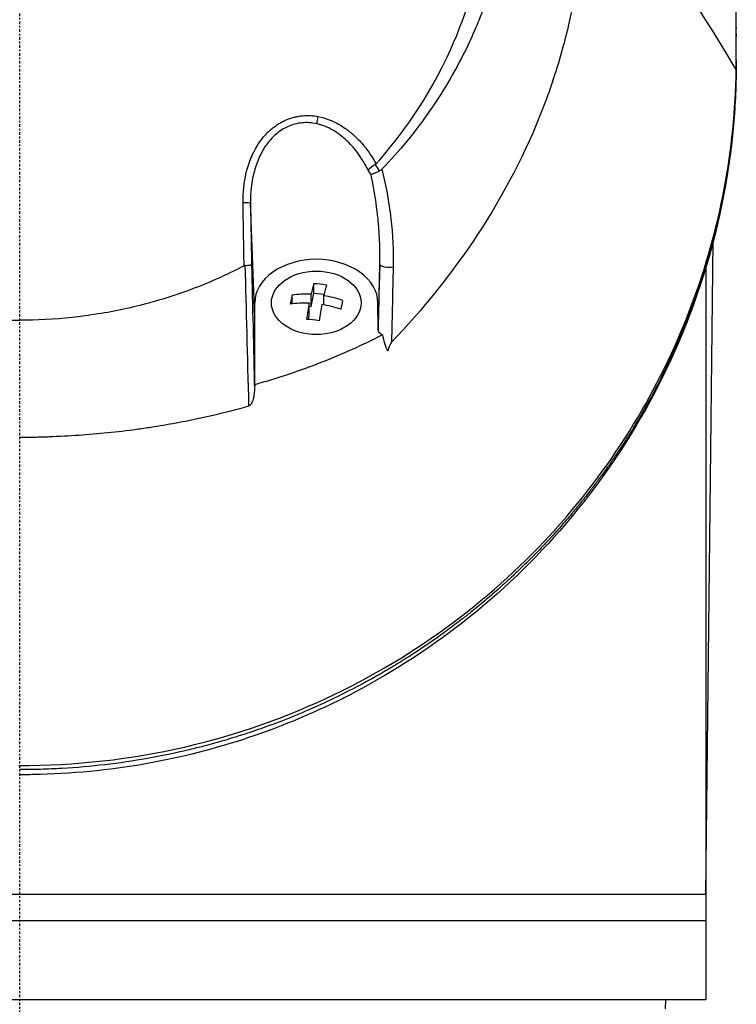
# Model space of a CAD drawing. Header units: millimetres. Extents: x 0 to 4378, y 0 to 2376.
# Tile 298 of 340: x 2215 to 2255, y 1534 to 1590. Entities that reach past the tile are written whole.
import ezdxf

# ---------------------------------------------------------------- set-up
doc = ezdxf.new("R2010")
doc.units = ezdxf.units.MM
doc.header["$LTSCALE"] = 0.2
doc.linetypes.add('CENTER2', pattern=[1.125, 0.75, -0.125, 0.125, -0.125])
doc.layers.add('02_Center Line', color=1, linetype='CENTER2')

# ---------------------------------------------------------------- blocks, each defined once
blk = doc.blocks.new('A$C547ff27e')
for p, q in [((39.429, 986.711), (39.429, 986.707)), ((40.73, 986.989), (40.73, 987.15)), ((40.73, 986.921), (40.73, 987.083)), ((39.479, 986.627), (39.479, 986.631)), ((40.73, 986.648), (40.73, 986.487)), ((40.73, 985.154), (40.73, 985.316)), ((40.709, 984.603), (40.709, 984.605)), ((15.474, 981.458), (15.474, 981.458)), ((20.033, 978.34), (20.033, 978.34)), ((13.358, 970.496), (13.117, 977.007)), ((13.118, 976.927), (13.118, 976.927)), ((13.122, 976.779), (13.122, 976.779)), ((21.17, 975.358), (21.17, 975.357)), ((39.006, 937.7), (39.421, 974.849)), ((39.422, 974.916), (39.422, 974.916)), ((20.476, 974.07), (20.476, 974.07)), ((20.47, 973.512), (20.364, 970.657)), ((39, 973.354), (39, 931.7)), ((16.72, 971.903), (16.72, 972.43)), ((15.485, 971.289), (15.485, 971.782)), ((16.561, 971.142), (16.72, 971.903)), ((16.561, 971.142), (16.561, 971.829)), ((16.72, 971.903), (17.299, 971.843)), ((17.278, 971.229), (17.278, 971.754)), ((13.358, 966.708), (13.358, 971.344)), ((16.455, 970.635), (16.455, 971.322)), ((16.455, 971.154), (16.561, 971.142)), ((20.371, 969.85), (20.358, 971.344)), ((20.358, 971.344), (20.358, 971.344)), ((16.405, 970.396), (16.455, 970.635)), ((39.006, 937.7), (-39.006, 937.7)), ((39, 936.2), (-39, 936.2)), ((39, 931.7), (-39, 931.7)), ((36.713, 931.2), (36.721, 931.7))]:
    blk.add_line(p, q)
for centre, radius, start, end in [((0, 986.2), 24.151, 331.4436, 331.4456), ((14.626, 972.559), 1.808, 148.7882, 148.789), ((14.626, 972.559), 1.808, 143.3744, 143.3753), ((12.789, 968.917), 1.5, 85.8162, 85.8182), ((12.789, 968.917), 1.25, 84.671, 84.6743), ((12.789, 968.917), 1.25, 278.3542, 278.3654), ((12.789, 968.917), 1.5, 277.2104, 277.2198)]:
    blk.add_arc(centre, radius, start, end)
for centre, major_axis, ratio, start_param, end_param in [((39.723, 984.323), (1, -0.019), 0.706618, 0.000005, 0.013285), ((16.874, 981.876), (0.095, 0.491), 0.171719, 3.969202, 4.870509), ((16.573, 976.636), (3.864, 0.903), 0.946375, 0.322049, 0.400761), ((17.668, 976.926), (-0.954, 3.618), 0.893968, 5.025492, 5.142617), ((12.617, 976.998), (0.5, 0.009), 0.072072, 0.018568, 1.420082), ((21.932, 948.217), (-7.363, 286.577), 0.028375, 1.481634, 1.506569), ((16.508, 968.4), (-0.469, -4.481), 0.103474, 3.604702, 3.851849), ((17.079, 969.377), (-4.19, 0.877), 0.699495, 4.772906, 4.942477), ((17.225, 968.325), (0.469, 4.481), 0.103474, 0.463109, 0.710256), ((15.432, 968.513), (-0.445, -4.257), 0.103474, 3.847617, 4.017188), ((16.919, 968.616), (-4.41, 0.922), 0.699495, 4.938245, 5.185392), ((16.919, 968.616), (-4.41, 0.922), 0.699495, 4.529991, 4.777138), ((16.813, 968.109), (4.41, -0.922), 0.699495, 1.796653, 2.0438), ((16.508, 968.4), (-0.469, -4.481), 0.103474, 4.012956, 4.260103), ((17.225, 968.325), (0.469, 4.481), 0.103474, 0.871363, 1.11851), ((16.813, 968.109), (4.41, -0.922), 0.699495, 1.388399, 1.635545), ((18.301, 968.213), (0.445, 4.257), 0.103474, 0.706024, 0.875595), ((16.654, 967.348), (4.19, -0.877), 0.699495, 1.631313, 1.800885), ((12.871, 966.711), (0.487, -0.01), 0.816195, 6.243151, 6.299832)]:
    blk.add_ellipse(centre, major_axis=major_axis, ratio=ratio, start_param=start_param, end_param=end_param)
blk.add_ellipse((16.856, 971.344), major_axis=(2.55, 0), ratio=0.707097)
for points, knots in [([(40.73, 987.083), (40.73, 987.128), (40.73, 987.174), (40.73, 987.267), (40.729, 987.311), (40.729, 987.449), (40.728, 987.541), (40.725, 987.816), (40.722, 987.999), (40.714, 988.304), (40.711, 988.426), (40.69, 989.036), (40.664, 989.524), (40.607, 990.338), (40.58, 990.663), (40.507, 991.421), (40.459, 991.854), (40.329, 992.863), (40.243, 993.439), (40.01, 994.78), (39.855, 995.544), (39.439, 997.321), (39.16, 998.332), (38.657, 999.909), (38.461, 1000.481), (38.01, 1001.701), (37.752, 1002.348), (37.328, 1003.334), (37.175, 1003.676), (36.656, 1004.794), (36.268, 1005.566), (35.376, 1007.205), (34.863, 1008.069), (33.684, 1009.893), (33.005, 1010.851), (31.886, 1012.289), (31.482, 1012.783), (30.276, 1014.189), (29.436, 1015.086), (27.704, 1016.767), (26.82, 1017.555), (25.07, 1018.978), (24.217, 1019.619), (22.547, 1020.771), (21.739, 1021.288), (19.44, 1022.645), (17.891, 1023.435), (15.433, 1024.491), (14.585, 1024.822), (13.718, 1025.128)], [-7.729592, -7.729592, -7.729592, -7.729592, -7.71044, -7.71044, -7.69072, -7.69072, -7.65201, -7.65201, -7.574312, -7.574312, -7.522506, -7.522506, -7.315221, -7.315221, -7.177151, -7.177151, -6.993063, -6.993063, -6.7477, -6.7477, -6.420577, -6.420577, -5.984557, -5.984557, -5.735856, -5.735856, -5.451942, -5.451942, -5.300422, -5.300422, -4.9539, -4.9539, -4.557704, -4.557704, -4.105179, -4.105179, -3.863816, -3.863816, -3.40942, -3.40942, -2.98401, -2.98401, -2.611687, -2.611687, -2.28576, -2.28576, -1.715015, -1.715015, -1.424263, -1.424263, -1.424263, -1.424263]), ([(3.067, 1023.609), (4.126, 1023.496), (5.172, 1023.326), (7.244, 1022.872), (8.265, 1022.588), (9.932, 1022.026), (10.592, 1021.777), (11.611, 1021.348), (11.978, 1021.185), (15.251, 1019.645), (17.895, 1017.804), (20.291, 1015.433), (20.433, 1015.289), (20.871, 1014.835), (21.175, 1014.507), (21.75, 1013.851), (22.029, 1013.516), (22.564, 1012.844), (22.824, 1012.5), (23.331, 1011.795), (23.576, 1011.437), (24.29, 1010.334), (24.73, 1009.573), (25.53, 1008.018), (25.889, 1007.224), (26.36, 1006.026), (26.504, 1005.633), (27.199, 1003.578), (27.591, 1001.869), (27.854, 999.695), (27.895, 999.264), (27.955, 998.401), (27.974, 997.966), (27.989, 997.097), (27.986, 996.666), (27.958, 995.822), (27.934, 995.407), (27.885, 994.799), (27.867, 994.603), (27.807, 994.03), (27.758, 993.648), (27.651, 992.93), (27.593, 992.592), (27.294, 991.027), (26.967, 989.81), (26.236, 987.719), (25.874, 986.841), (24.852, 984.698), (24.133, 983.457), (22.908, 981.689), (22.475, 981.115), (21.564, 980.004), (21.084, 979.463), (20.582, 978.944)], [0.000005, 0.000005, 0.000005, 0.000005, 0.319511, 0.319511, 0.639479, 0.639479, 0.852403, 0.852403, 0.973891, 0.973891, 1.947625, 1.947625, 2.010365, 2.010365, 2.139691, 2.139691, 2.265575, 2.265575, 2.393345, 2.393345, 2.521559, 2.521559, 2.781941, 2.781941, 3.041001, 3.041001, 3.166048, 3.166048, 3.692233, 3.692233, 3.821507, 3.821507, 3.951206, 3.951206, 4.07808, 4.07808, 4.201324, 4.201324, 4.258471, 4.258471, 4.368502, 4.368502, 4.468635, 4.468635, 4.831764, 4.831764, 5.102761, 5.102761, 5.508805, 5.508805, 5.711646, 5.711646, 5.914059, 5.914059, 5.914059, 5.914059]), ([(0.009, 1021.202), (-1.128, 1021.202), (-2.276, 1021.115), (-4.534, 1020.814), (-5.688, 1020.588), (-8.127, 1019.953), (-9.404, 1019.522), (-13.452, 1017.824), (-16.034, 1016.205), (-20.77, 1011.977), (-22.793, 1009.317), (-25.516, 1003.711), (-26.47, 1000.541), (-26.709, 995.347), (-26.63, 993.758), (-26.035, 989.818), (-25.328, 987.51), (-22.925, 982.437), (-21.315, 980.44), (-20.252, 979.248)], [-3.557548, -3.557548, -3.557548, -3.557548, -3.349945, -3.349945, -3.131371, -3.131371, -2.88131, -2.88131, -2.314192, -2.314192, -1.681115, -1.681115, -1.111984, -1.111984, -0.864569, -0.864569, -0.492008, -0.492008, -0.000015, -0.000015, -0.000015, -0.000015]), ([(20.254, 979.248), (21.316, 980.438), (22.924, 982.434), (25.326, 987.501), (26.033, 989.806), (26.63, 993.742), (26.71, 995.329), (26.475, 1000.52), (25.525, 1003.691), (22.805, 1009.301), (20.784, 1011.963), (16.051, 1016.193), (13.47, 1017.815), (9.424, 1019.515), (8.146, 1019.947), (5.708, 1020.584), (4.554, 1020.811), (2.295, 1021.114), (1.147, 1021.201), (0.009, 1021.202)], [-5.847616, -5.847616, -5.847616, -5.847616, -5.038817, -5.038817, -4.426364, -4.426364, -4.019655, -4.019655, -3.083823, -3.083823, -2.043533, -2.043533, -1.111663, -1.111663, -0.700523, -0.700523, -0.341482, -0.341482, 0, 0, 0, 0]), ([(31.839, 997.958), (31.944, 996.928), (32.024, 995.907), (32.034, 994.558), (32.034, 994.403), (32.03, 993.835), (32.018, 993.421), (31.923, 991.355), (31.72, 989.712), (31.35, 987.862), (31.305, 987.646), (31.148, 986.935), (31.028, 986.445), (30.747, 985.397), (30.583, 984.844), (30.201, 983.663), (29.979, 983.039), (27.766, 977.321), (24.676, 972.793), (21.13, 969.105)], [0.000234, 0.000234, 0.000234, 0.000234, 0.319634, 0.319634, 0.361124, 0.361124, 0.471797, 0.471797, 0.914416, 0.914416, 0.9732, 0.9732, 1.107816, 1.107816, 1.261595, 1.261595, 1.436675, 1.436675, 2.883412, 2.883412, 2.883412, 2.883412]), ([(40.73, 986.648), (40.73, 986.704), (40.73, 986.76), (40.73, 986.815), (40.73, 986.89), (40.73, 986.964), (40.73, 987.039), (40.73, 987.053), (40.73, 987.068), (40.73, 987.083)], [0, 0, 0, 0, 0.3844855, 0.3844855, 0.3844855, 0.8996816, 0.8996816, 0.8996816, 1, 1, 1, 1]), ([(40.725, 984.579), (40.73, 984.936), (40.73, 985.356), (40.729, 986.012), (40.73, 986.211), (40.73, 986.648)], [-0.3053506, -0.3053506, -0.3053506, -0.3053506, -0.1855765, -0.1855765, 0, 0, 0, 0]), ([(40.729, 985.678), (40.729, 985.8), (40.729, 985.923), (40.73, 986.193), (40.73, 986.34), (40.73, 986.487)], [0.3793787, 0.3793787, 0.3793787, 0.3793787, 0.6621397, 0.6621397, 1, 1, 1, 1]), ([(40.73, 985.154), (40.73, 985.019), (40.729, 984.884), (40.728, 984.748), (40.728, 984.604), (40.726, 984.459), (40.723, 984.314)], [0.0330613, 0.0330613, 0.0330613, 0.0330613, 0.5016036, 0.5016036, 0.5016036, 1, 1, 1, 1]), ([(-0.057, 945.029), (3.152, 945.031), (6.318, 945.381), (12.4, 946.785), (15.238, 947.801), (20.492, 950.322), (22.9, 951.827), (27.174, 955.108), (29.084, 956.908), (34.125, 962.652), (36.565, 966.874), (39.821, 975.564), (40.654, 980.064), (40.725, 984.579)], [0, 0, 0, 0, 0.125, 0.125, 0.25, 0.25, 0.375, 0.375, 0.5, 0.5, 0.75, 0.75, 1, 1, 1, 1]), ([(40.723, 984.314), (40.712, 983.734), (40.689, 983.155), (40.653, 982.575), (40.581, 981.417), (40.458, 980.26), (40.285, 979.107), (40.111, 977.954), (39.886, 976.805), (39.61, 975.662), (39.333, 974.519), (39.005, 973.382), (38.623, 972.254), (38.505, 971.906), (38.383, 971.559), (38.255, 971.213), (37.968, 970.437), (37.656, 969.666), (37.318, 968.9), (36.829, 967.794), (36.286, 966.7), (35.684, 965.618), (35.554, 965.384), (35.421, 965.151), (35.285, 964.918), (35.265, 964.883), (35.244, 964.847), (35.223, 964.812), (35.066, 964.544), (34.905, 964.277), (34.741, 964.012), (34.613, 963.804), (34.482, 963.598), (34.35, 963.392), (34.188, 963.139), (34.022, 962.888), (33.852, 962.637), (33.808, 962.572), (33.757, 962.496), (33.712, 962.431), (33.671, 962.371), (33.635, 962.32), (33.619, 962.296), (33.584, 962.246), (33.531, 962.169), (33.458, 962.065), (33.385, 961.961), (33.292, 961.83), (33.179, 961.674), (33.174, 961.667), (33.168, 961.659), (33.163, 961.652), (33.111, 961.58), (33.054, 961.502), (32.993, 961.419), (32.926, 961.327), (32.841, 961.214), (32.789, 961.144), (32.722, 961.054), (32.656, 960.967), (32.592, 960.882), (32.457, 960.704), (32.328, 960.537), (32.206, 960.382), (32.161, 960.324), (32.117, 960.268), (32.074, 960.213), (32.046, 960.178), (32.03, 960.157), (32, 960.119), (31.984, 960.1), (31.964, 960.075), (31.937, 960.041), (31.779, 959.842), (31.628, 959.658), (31.487, 959.487), (31.453, 959.446), (31.42, 959.405), (31.387, 959.366), (31.146, 959.076), (30.933, 958.83), (30.753, 958.624), (30.548, 958.39), (30.384, 958.21), (30.267, 958.081), (30.208, 958.017), (30.16, 957.965), (30.125, 957.926), (30.119, 957.921), (30.106, 957.907), (30.089, 957.888), (30.045, 957.841), (29.974, 957.764), (29.925, 957.712), (29.856, 957.638), (29.789, 957.567), (29.725, 957.5), (29.609, 957.378), (29.501, 957.266), (29.403, 957.165), (29.286, 957.045), (29.183, 956.94), (29.094, 956.85), (29.053, 956.809), (29.015, 956.771), (28.98, 956.736), (28.962, 956.719), (28.955, 956.711), (28.947, 956.704), (28.94, 956.696), (28.933, 956.689), (28.916, 956.672), (28.87, 956.626), (28.796, 956.553), (28.695, 956.454), (28.649, 956.409), (28.597, 956.358), (28.54, 956.303), (28.355, 956.124), (28.17, 955.948), (28.043, 955.828), (27.915, 955.709), (27.822, 955.623), (27.765, 955.57), (27.75, 955.557), (27.683, 955.495), (27.64, 955.455), (27.597, 955.416), (27.554, 955.378), (27.512, 955.34), (27.428, 955.263), (27.346, 955.189), (27.265, 955.117), (27.246, 955.1), (27.227, 955.083), (27.208, 955.067), (27.067, 954.941), (26.93, 954.822), (26.799, 954.708), (26.671, 954.597), (26.548, 954.492), (26.43, 954.393), (26.124, 954.135), (25.854, 953.916), (25.626, 953.734), (25.536, 953.662), (25.452, 953.595), (25.374, 953.534), (25.331, 953.5), (25.289, 953.468), (25.25, 953.437), (25.211, 953.406), (25.201, 953.398), (25.135, 953.347), (25.003, 953.246), (24.871, 953.144), (24.737, 953.043), (24.47, 952.842), (24.2, 952.643), (23.925, 952.446), (23.377, 952.053), (22.813, 951.669), (22.234, 951.297), (22.213, 951.284), (22.192, 951.27), (22.172, 951.257), (21.902, 951.085), (21.63, 950.915), (21.355, 950.747), (21.206, 950.657), (21.057, 950.568), (20.906, 950.479), (20.831, 950.435), (20.733, 950.377), (20.697, 950.356), (20.661, 950.336), (20.624, 950.314), (20.586, 950.292), (20.497, 950.24), (20.401, 950.186), (20.299, 950.128), (20.052, 949.988), (19.767, 949.829), (19.443, 949.655), (19.114, 949.479), (18.746, 949.288), (18.333, 949.082), (17.593, 948.715), (16.713, 948.304), (15.674, 947.877), (15.193, 947.68), (14.679, 947.479), (14.129, 947.279), (13.751, 947.141), (13.355, 947.003), (12.943, 946.867), (12.689, 946.783), (12.429, 946.7), (12.162, 946.618), (12.077, 946.592), (11.989, 946.565), (11.903, 946.539), (11.721, 946.484), (11.548, 946.434), (11.425, 946.399), (11.064, 946.295), (10.7, 946.196), (10.334, 946.101), (10.092, 946.039), (9.849, 945.978), (9.605, 945.92), (8.828, 945.735), (8.041, 945.571), (7.246, 945.43), (6.451, 945.289), (5.647, 945.171), (4.839, 945.076), (4.03, 944.982), (3.216, 944.911), (2.399, 944.865), (1.991, 944.841), (1.582, 944.824), (1.172, 944.813), (0.782, 944.803), (0.392, 944.797), (0, 944.798)], [0, 0, 0, 0, 0.032845, 0.032845, 0.032845, 0.098514, 0.098514, 0.098514, 0.164155, 0.164155, 0.164155, 0.229765, 0.229765, 0.229765, 0.25, 0.25, 0.25, 0.295338, 0.295338, 0.295338, 0.360817, 0.360817, 0.360817, 0.375, 0.375, 0.375, 0.377162, 0.377162, 0.377162, 0.393509, 0.393509, 0.393509, 0.40625, 0.40625, 0.40625, 0.421875, 0.421875, 0.421875, 0.42593, 0.42593, 0.42593, 0.429688, 0.429688, 0.429688, 0.4375, 0.4375, 0.4375, 0.445313, 0.445313, 0.445313, 0.445664, 0.445664, 0.445664, 0.449219, 0.449219, 0.449219, 0.453125, 0.453125, 0.453125, 0.458169, 0.458169, 0.458169, 0.46875, 0.46875, 0.46875, 0.472656, 0.472656, 0.472656, 0.475217, 0.475217, 0.475217, 0.476563, 0.476563, 0.476563, 0.484375, 0.484375, 0.484375, 0.486257, 0.486257, 0.486257, 0.5, 0.5, 0.5, 0.515625, 0.515625, 0.515625, 0.523438, 0.523438, 0.523438, 0.52457, 0.52457, 0.52457, 0.527344, 0.527344, 0.527344, 0.53125, 0.53125, 0.53125, 0.538372, 0.538372, 0.538372, 0.546875, 0.546875, 0.546875, 0.550781, 0.550781, 0.550781, 0.552734, 0.552734, 0.552734, 0.554688, 0.554688, 0.554688, 0.560068, 0.560068, 0.560068, 0.5625, 0.5625, 0.5625, 0.570313, 0.570313, 0.570313, 0.578125, 0.578125, 0.578125, 0.580078, 0.580078, 0.580078, 0.582031, 0.582031, 0.582031, 0.585938, 0.585938, 0.585938, 0.586848, 0.586848, 0.586848, 0.59375, 0.59375, 0.59375, 0.600497, 0.600497, 0.600497, 0.618038, 0.618038, 0.618038, 0.625, 0.625, 0.625, 0.628906, 0.628906, 0.628906, 0.632813, 0.632813, 0.632813, 0.640625, 0.640625, 0.640625, 0.65625, 0.65625, 0.65625, 0.6875, 0.6875, 0.6875, 0.688623, 0.688623, 0.688623, 0.703125, 0.703125, 0.703125, 0.710938, 0.710938, 0.710938, 0.714844, 0.714844, 0.714844, 0.71875, 0.71875, 0.71875, 0.727865, 0.727865, 0.727865, 0.75, 0.75, 0.75, 0.772382, 0.772382, 0.772382, 0.8125, 0.8125, 0.8125, 0.831023, 0.831023, 0.831023, 0.84375, 0.84375, 0.84375, 0.851563, 0.851563, 0.851563, 0.854072, 0.854072, 0.854072, 0.859375, 0.859375, 0.859375, 0.875, 0.875, 0.875, 0.885308, 0.885308, 0.885308, 0.918094, 0.918094, 0.918094, 0.950853, 0.950853, 0.950853, 0.983613, 0.983613, 0.983613, 1, 1, 1, 1.015596, 1.015596, 1.015596, 1.015596]), ([(40.723, 984.304), (40.609, 978.213), (39.112, 972.031), (34.759, 963.7), (33.058, 961.153), (29.305, 956.746), (27.322, 954.833), (23.275, 951.684), (21.278, 950.377), (17.314, 948.281), (15.382, 947.433), (11.499, 946.093), (9.546, 945.572), (5.465, 944.809), (3.312, 944.578), (1.162, 944.52), (0.775, 944.51), (0.387, 944.505), (0, 944.505)], [0, 0, 0, 0, 2.551508, 2.551508, 3.723769, 3.723769, 4.711283, 4.711283, 5.514893, 5.514893, 6.188053, 6.188053, 6.807183, 6.807183, 7.452626, 7.452626, 7.452626, 7.568935, 7.568935, 7.568935, 7.568935]), ([(12.691, 977.035), (12.682, 977.609), (12.746, 978.208), (12.873, 978.732), (12.886, 978.786), (12.9, 978.84), (12.914, 978.893), (12.997, 979.201), (13.102, 979.495), (13.233, 979.779), (13.298, 979.92), (13.37, 980.06), (13.451, 980.199), (13.532, 980.337), (13.614, 980.461), (13.706, 980.586), (13.769, 980.672), (13.837, 980.758), (13.915, 980.846), (14.053, 981.003), (14.181, 981.129), (14.346, 981.264), (14.407, 981.314), (14.474, 981.365), (14.549, 981.418), (14.608, 981.459), (14.667, 981.498), (14.728, 981.535), (14.811, 981.585), (14.896, 981.632), (14.983, 981.675), (15.038, 981.702), (15.089, 981.725), (15.14, 981.747), (15.23, 981.785), (15.323, 981.821), (15.454, 981.861), (15.496, 981.874), (15.537, 981.885), (15.579, 981.896), (15.641, 981.912), (15.704, 981.927), (15.767, 981.939), (15.86, 981.957), (15.927, 981.968), (16.04, 981.979), (16.055, 981.981), (16.072, 981.982), (16.09, 981.984), (16.379, 982.009), (16.674, 981.994), (16.972, 981.937)], [0, 0, 0, 0, 0.25, 0.25, 0.25, 0.275957, 0.275957, 0.275957, 0.425518, 0.425518, 0.425518, 0.5, 0.5, 0.5, 0.573987, 0.573987, 0.573987, 0.625, 0.625, 0.625, 0.716202, 0.716202, 0.716202, 0.75, 0.75, 0.75, 0.776323, 0.776323, 0.776323, 0.8125, 0.8125, 0.8125, 0.835296, 0.835296, 0.835296, 0.875, 0.875, 0.875, 0.887583, 0.887583, 0.887583, 0.90625, 0.90625, 0.90625, 0.933682, 0.933682, 0.933682, 0.9375, 0.9375, 0.9375, 1, 1, 1, 1]), ([(16.972, 981.937), (17.177, 981.898), (17.383, 981.838), (17.59, 981.758), (17.729, 981.705), (17.888, 981.632), (18.026, 981.559), (18.093, 981.523), (18.156, 981.487), (18.209, 981.456), (18.308, 981.397), (18.406, 981.333), (18.504, 981.265), (18.567, 981.221), (18.63, 981.174), (18.693, 981.126), (18.773, 981.064), (18.851, 980.999), (18.929, 980.931), (18.935, 980.926), (18.942, 980.92), (18.948, 980.914), (19.023, 980.848), (19.114, 980.762), (19.161, 980.716), (19.355, 980.525), (19.539, 980.317), (19.714, 980.087), (19.907, 979.833), (20.089, 979.551), (20.254, 979.248)], [0, 0, 0, 0, 0.125, 0.125, 0.125, 0.2090035, 0.2090035, 0.2090035, 0.25, 0.25, 0.25, 0.3256794, 0.3256794, 0.3256794, 0.375, 0.375, 0.375, 0.4375, 0.4375, 0.4375, 0.442409, 0.442409, 0.442409, 0.5, 0.5, 0.5, 0.7377626, 0.7377626, 0.7377626, 0.9999993, 0.9999993, 0.9999993, 0.9999993]), ([(16.872, 981.532), (16.601, 981.591), (16.324, 981.608), (16.054, 981.582), (15.916, 981.569), (15.779, 981.544), (15.648, 981.51), (15.512, 981.475), (15.383, 981.429), (15.261, 981.376), (15.252, 981.371), (15.242, 981.367), (15.232, 981.363), (15.118, 981.311), (15.007, 981.251), (14.898, 981.183), (14.783, 981.11), (14.671, 981.027), (14.563, 980.935), (14.56, 980.932), (14.557, 980.929), (14.554, 980.927), (14.448, 980.835), (14.346, 980.734), (14.248, 980.624), (14.164, 980.529), (14.071, 980.409), (14.003, 980.311), (13.992, 980.296), (13.982, 980.281), (13.973, 980.267), (13.833, 980.062), (13.704, 979.828), (13.59, 979.567), (13.533, 979.437), (13.48, 979.3), (13.432, 979.156), (13.387, 979.025), (13.34, 978.861), (13.309, 978.74), (13.306, 978.728), (13.303, 978.716), (13.3, 978.705), (13.18, 978.216), (13.105, 977.646), (13.117, 977.007)], [0, 0, 0, 0, 0.120423, 0.120423, 0.120423, 0.181565, 0.181565, 0.181565, 0.244909, 0.244909, 0.244909, 0.25, 0.25, 0.25, 0.309866, 0.309866, 0.309866, 0.373192, 0.373192, 0.373192, 0.375, 0.375, 0.375, 0.4375, 0.4375, 0.4375, 0.491586, 0.491586, 0.491586, 0.5, 0.5, 0.5, 0.625, 0.625, 0.625, 0.6875, 0.6875, 0.6875, 0.744354, 0.744354, 0.744354, 0.75, 0.75, 0.75, 1, 1, 1, 1]), ([(19.797, 978.894), (19.711, 979.071), (19.622, 979.234), (19.533, 979.383), (19.448, 979.526), (19.381, 979.63), (19.281, 979.771), (19.278, 979.776), (19.274, 979.781), (19.27, 979.786), (19.165, 979.934), (19.055, 980.073), (18.943, 980.203), (18.833, 980.329), (18.743, 980.425), (18.609, 980.553), (18.606, 980.555), (18.603, 980.558), (18.6, 980.561), (18.475, 980.68), (18.347, 980.788), (18.218, 980.886), (18.079, 980.991), (17.939, 981.084), (17.797, 981.166), (17.491, 981.343), (17.175, 981.465), (16.872, 981.532)], [0, 0, 0, 0, 0.125, 0.125, 0.125, 0.245689, 0.245689, 0.245689, 0.25, 0.25, 0.25, 0.375, 0.375, 0.375, 0.497293, 0.497293, 0.497293, 0.5, 0.5, 0.5, 0.612632, 0.612632, 0.612632, 0.73467, 0.73467, 0.73467, 1, 1, 1, 1]), ([(19.968, 978.65), (20.043, 978.68), (20.248, 978.764), (20.422, 978.84), (20.432, 978.844), (20.441, 978.848), (20.451, 978.852)], [0, 0, 0, 0, 0.9461679, 0.9461679, 0.9461679, 0.9999981, 0.9999981, 0.9999981, 0.9999981]), ([(20.254, 979.248), (20.247, 979.241), (20.24, 979.234), (20.225, 979.221), (20.218, 979.216), (20.209, 979.211)], [0.000001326, 0.000001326, 0.000001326, 0.000001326, 0.003011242, 0.003011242, 0.005941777, 0.005941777, 0.005941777, 0.005941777]), ([(20.451, 978.852), (20.476, 978.863), (20.499, 978.876), (20.544, 978.907), (20.564, 978.925), (20.582, 978.944)], [-0.01640349, -0.01640349, -0.01640349, -0.01640349, -0.00821386, -0.00821386, -0.00002089, -0.00002089, -0.00002089, -0.00002089]), ([(20.582, 978.944), (20.691, 978.514), (20.79, 978.066), (20.962, 977.133), (21.041, 976.596), (21.2, 975.22), (21.249, 974.304), (21.226, 973.372)], [0.0000177, 0.0000177, 0.0000177, 0.0000177, 0.25, 0.25, 0.5, 0.5, 1, 1, 1, 1]), ([(20.47, 973.514), (20.471, 973.559), (20.472, 973.605), (20.473, 973.652), (20.474, 973.708), (20.475, 973.765), (20.475, 973.824), (20.476, 973.936), (20.476, 974.051), (20.475, 974.17), (20.473, 974.333), (20.47, 974.502), (20.464, 974.676), (20.462, 974.736), (20.459, 974.797), (20.457, 974.859), (20.45, 975.013), (20.441, 975.172), (20.431, 975.336), (20.423, 975.45), (20.415, 975.566), (20.405, 975.685), (20.396, 975.803), (20.382, 975.952), (20.373, 976.046), (20.367, 976.104), (20.361, 976.163), (20.355, 976.224), (20.341, 976.359), (20.324, 976.502), (20.306, 976.653), (20.279, 976.87), (20.242, 977.133), (20.208, 977.351), (20.14, 977.787), (20.06, 978.221), (19.968, 978.65)], [0, 0, 0, 0, 0.0329302, 0.0329302, 0.0329302, 0.0722622, 0.0722622, 0.0722622, 0.1471362, 0.1471362, 0.1471362, 0.25, 0.25, 0.25, 0.2856215, 0.2856215, 0.2856215, 0.375, 0.375, 0.375, 0.4375, 0.4375, 0.4375, 0.5, 0.5, 0.5, 0.5387047, 0.5387047, 0.5387047, 0.625, 0.625, 0.625, 0.75, 0.75, 0.75, 1, 1, 1, 1]), ([(20.358, 971.344), (20.358, 971.997), (19.982, 972.635), (18.682, 973.554), (17.777, 973.819), (15.939, 973.819), (15.034, 973.554), (13.735, 972.636), (13.358, 971.997), (13.358, 971.344)], [0, 0, 0, 0, 0.25, 0.25, 0.5, 0.5, 0.75, 0.75, 1, 1, 1, 1]), ([(-12.75, 973.453), (-12.036, 973.074), (-11.304, 972.732), (-10.302, 972.321), (-10.046, 972.221), (-9.46, 972.001), (-9.12, 971.881), (-8.317, 971.615), (-7.855, 971.476), (-7.126, 971.276), (-6.855, 971.205), (-5.626, 970.907), (-4.656, 970.727), (-3.187, 970.533), (-2.695, 970.482), (-1.957, 970.424), (-1.708, 970.408), (-1.335, 970.389), (-1.211, 970.383), (-0.968, 970.374), (-0.841, 970.37), (-0.476, 970.36), (-0.235, 970.357), (0.004, 970.357)], [0.000005, 0.000005, 0.000005, 0.000005, 0.245288, 0.245288, 0.32758, 0.32758, 0.439471, 0.439471, 0.588452, 0.588452, 0.672216, 0.672216, 0.969709, 0.969709, 1.119078, 1.119078, 1.193047, 1.193047, 1.22978, 1.22978, 1.265, 1.265, 1.331927, 1.331927, 1.331927, 1.331927]), ([(12.751, 973.453), (12.398, 973.266), (12.039, 973.087), (11.313, 972.746), (10.946, 972.585), (10.324, 972.329), (10.071, 972.23), (9.489, 972.011), (9.153, 971.892), (8.356, 971.627), (7.898, 971.488), (7.175, 971.288), (6.907, 971.218), (5.675, 970.916), (4.695, 970.733), (2.717, 970.47), (1.718, 970.392), (0.6, 970.364), (0.362, 970.359), (0.123, 970.357), (0.004, 970.357)], [-1.260139, -1.260139, -1.260139, -1.260139, -1.13977, -1.13977, -1.019298, -1.019298, -0.938268, -0.938268, -0.827897, -0.827897, -0.68116, -0.68116, -0.598483, -0.598483, -0.299873, -0.299873, 0, 0, 0.035566, 0.071132, 0.071132, 0.071132, 0.071132]), ([(12.817, 973.472), (12.806, 973.471), (12.795, 973.469), (12.773, 973.463), (12.762, 973.459), (12.751, 973.453)], [-0.007110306, -0.007110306, -0.007110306, -0.007110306, -0.003649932, -0.003649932, -0.000004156, -0.000004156, -0.000004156, -0.000004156]), ([(12.817, 973.472), (12.896, 973.476), (12.998, 973.485), (13.055, 973.493), (13.062, 973.494), (13.069, 973.495), (13.075, 973.495), (13.101, 973.499), (13.114, 973.5), (13.148, 973.511), (13.182, 973.521), (13.177, 973.526), (13.177, 973.527)], [0.0000145, 0.0000145, 0.0000145, 0.0000145, 0.4407612, 0.4407612, 0.4407612, 0.5, 0.5, 0.5, 0.75, 0.75, 0.75, 1, 1, 1, 1]), ([(20.388, 969.753), (20.399, 970.251), (20.41, 970.75), (20.421, 971.25), (20.437, 972.002), (20.454, 972.757), (20.47, 973.514)], [0.1673703, 0.1673703, 0.1673703, 0.1673703, 0.5, 0.5, 0.5, 0.9999591, 0.9999591, 0.9999591, 0.9999591]), ([(21.226, 973.372), (21.102, 973.352), (20.894, 973.348), (20.559, 973.411), (20.472, 973.47), (20.47, 973.514)], [0, 0, 0, 0, 0.5, 0.5, 1, 1, 1, 1]), ([(20.612, 969.521), (19.493, 968.943), (18.325, 968.417), (15.896, 967.468), (14.644, 967.05), (13.357, 966.685)], [0.0000049, 0.0000049, 0.0000049, 0.0000049, 0.4157156, 0.4157156, 0.8306466, 0.8306466, 0.8306466, 0.8306466]), ([(20.612, 969.521), (20.579, 969.536), (20.549, 969.553), (20.523, 969.573), (20.426, 969.646), (20.372, 969.747), (20.371, 969.85)], [0, 0, 0, 0, 0.215099, 0.215099, 0.215099, 1, 1, 1, 1]), ([(20.612, 969.521), (20.647, 969.363), (20.689, 969.202), (20.78, 968.91), (20.839, 968.743), (20.91, 968.619)], [-0.1237169, -0.1237169, -0.1237169, -0.1237169, -0.0602309, -0.0602309, -0.0001168, -0.0001168, -0.0001168, -0.0001168]), ([(21.13, 969.105), (21.108, 969.079), (21.087, 969.043), (21.045, 968.966), (21.022, 968.914), (20.97, 968.787), (20.94, 968.699), (20.91, 968.619)], [-0.053772, -0.053772, -0.053772, -0.053772, -0.04302429, -0.04302429, -0.02732571, -0.02732571, -0.00036275, -0.00036275, -0.00036275, -0.00036275]), ([(13.357, 966.685), (13.354, 966.484), (13.34, 966.264), (13.291, 965.975), (13.271, 965.881), (13.222, 965.729), (13.194, 965.654), (13.138, 965.567), (13.117, 965.54), (13.083, 965.512), (13.074, 965.505), (13.058, 965.496), (13.052, 965.492), (13.041, 965.488), (13.037, 965.486), (13.032, 965.485)], [-0.1365657, -0.1365657, -0.1365657, -0.1365657, -0.0682763, -0.0682763, -0.0392084, -0.0392084, -0.0171749, -0.0171749, -0.0074554, -0.0074554, -0.0039731, -0.0039731, -0.0018516, -0.0018516, -0.0004271, -0.0004271, -0.0004271, -0.0004271]), ([(-0.005, 963.701), (0.077, 963.702), (0.138, 963.702), (0.276, 963.703), (0.346, 963.704), (0.558, 963.707), (0.698, 963.709), (1.122, 963.718), (1.399, 963.726), (2.237, 963.756), (2.795, 963.786), (4.449, 963.899), (5.547, 964.009), (6.906, 964.195), (7.185, 964.235), (7.935, 964.351), (8.411, 964.431), (9.593, 964.65), (10.293, 964.796), (11.675, 965.118), (12.358, 965.294), (13.029, 965.484)], [-1.313678, -1.313678, -1.313678, -1.313678, -1.294129, -1.294129, -1.273962, -1.273962, -1.233424, -1.233424, -1.151167, -1.151167, -0.987029, -0.987029, -0.662873, -0.662873, -0.580154, -0.580154, -0.434248, -0.434248, -0.216716, -0.216716, -0.000003, -0.000003, -0.000003, -0.000003])]:
    blk.add_open_spline(points, degree=3, knots=knots)
for points in [[(31.839, 997.958), (34.917, 993.792), (37.904, 989.289), (40.725, 984.579)], [(38.983, 987.419), (38.983, 987.421), (38.983, 987.423), (38.983, 987.424)], [(39.18, 987.108), (39.181, 987.109), (39.181, 987.11), (39.181, 987.111)], [(40.73, 986.989), (40.73, 986.966), (40.73, 986.944), (40.73, 986.921)], [(39.97, 985.83), (39.97, 985.829), (39.97, 985.828), (39.97, 985.827)], [(40.332, 985.232), (40.332, 985.232), (40.331, 985.233), (40.33, 985.233)], [(20.209, 979.211), (20.049, 979.112), (19.859, 978.965), (19.797, 978.894)], [(20.166, 978.727), (20.167, 978.73), (20.168, 978.732), (20.169, 978.735)], [(12.751, 973.453), (12.731, 974.644), (12.712, 975.824), (12.691, 977.035)], [(13.117, 977.007), (13.137, 975.848), (13.157, 974.688), (13.177, 973.527)], [(13.029, 965.484), (12.953, 968.329), (12.883, 970.992), (12.817, 973.472)], [(21.226, 973.372), (21.196, 972.045), (21.164, 970.622), (21.13, 969.105)], [(12.935, 969.015), (12.935, 969.016), (12.935, 969.016), (12.935, 969.016)], [(12.94, 968.827), (12.94, 968.827), (12.94, 968.827), (12.94, 968.827)], [(20.91, 968.619), (20.91, 968.619), (20.909, 968.619), (20.909, 968.619)], [(13.032, 965.485), (13.031, 965.484), (13.03, 965.484), (13.029, 965.484)]]:
    blk.add_open_spline(points, degree=3)
blk.add_rational_spline([(40.73, 986.487), (40.73, 986.626), (40.73, 986.765), (40.73, 986.91), (40.73, 986.916), (40.73, 986.921)], [1, 1.00000000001, 1.00000000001, 1.00000000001, 1.00000000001, 1], degree=3, knots=[0, 0, 0, 0, 0.96178, 0.96178, 1, 1, 1, 1])
at = {"layer": '02_Center Line'}
blk.add_line((0, -10), (0, 1148.476), dxfattribs=at)

msp = doc.modelspace()

# ---------------------------------------------------------------- block references
msp.add_blockref('A$C547ff27e', (2214.674, 602.257))

doc.saveas('drawing.dxf')
